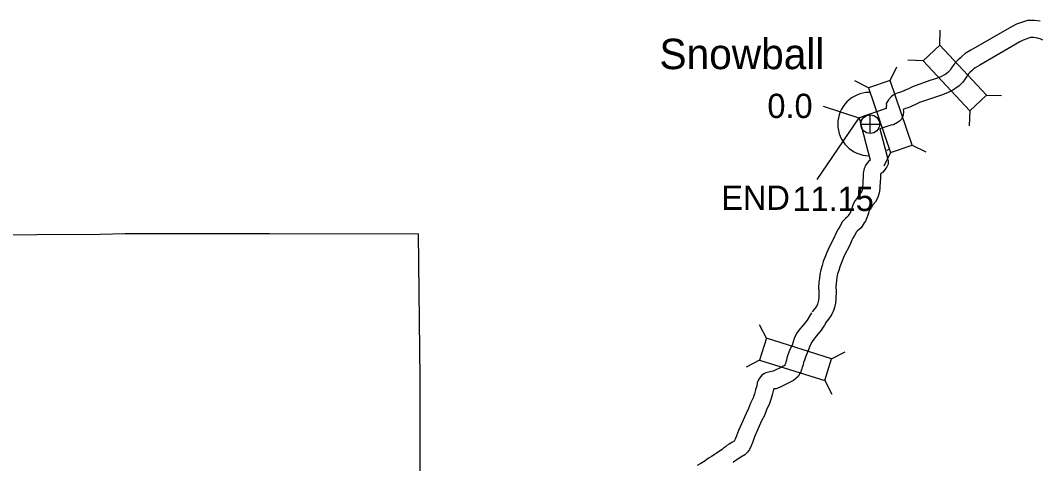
# Model space of a CAD drawing. Extents: x -939622 to -934245, y 1383184 to 1385301.
# Drawn here: x -935098.5 to -935045.3, y 1384034.7 to 1384057.8 of the extents above; entities that cross this region are included whole.
import ezdxf

# ---------------------------------------------------------------- set-up
doc = ezdxf.new("R2010")
doc.units = 0
for name, color, linetype in [('Level 10', 7, 'Continuous'), ('Level 20', 7, 'Continuous'), ('Level 24', 7, 'Continuous'), ('Level 25', 7, 'Continuous'), ('Level 26', 7, 'Continuous'), ('Level 8', 7, 'Continuous')]:
    doc.layers.add(name, color=color, linetype=linetype)

msp = doc.modelspace()

# ---------------------------------------------------------------- linework, layer by layer
at = {"layer": 'Level 10'}
for points in [[(-935045.371, 1384057.783), (-935045.658, 1384057.822), (-935046.027, 1384057.821), (-935046.597, 1384057.627), (-935046.86, 1384057.495), (-935048.973, 1384056.268), (-935049.267, 1384056.093), (-935049.435, 1384055.958), (-935049.513, 1384055.877), (-935049.652, 1384055.757), (-935049.789, 1384055.615), (-935049.896, 1384055.469), (-935049.983, 1384055.35), (-935050.06, 1384055.235), (-935050.104, 1384055.171), (-935050.179, 1384055.1), (-935050.274, 1384055.025), (-935050.348, 1384054.979), (-935050.54, 1384054.885), (-935050.761, 1384054.79), (-935051.111, 1384054.681), (-935052.011, 1384054.363), (-935052.264, 1384054.235), (-935052.407, 1384054.177), (-935052.451, 1384054.152), (-935052.565, 1384054.112), (-935052.687, 1384054.068), (-935052.81, 1384054.025), (-935052.911, 1384053.985), (-935053.022, 1384053.927), (-935053.133, 1384053.841), (-935053.276, 1384053.683), (-935053.386, 1384053.485), (-935053.378, 1384053.36), (-935053.389, 1384053.308), (-935053.393, 1384053.228), (-935054.799, 1384052.748), (-935054.221, 1384050.537), (-935054.314, 1384050.462), (-935054.449, 1384050.288), (-935054.491, 1384050.202), (-935054.543, 1384050.099), (-935054.583, 1384049.861), (-935054.583, 1384049.684), (-935054.599, 1384049.42), (-935054.611, 1384049.276), (-935054.621, 1384049.169), (-935054.634, 1384049.055), (-935054.649, 1384048.975), (-935054.667, 1384048.913), (-935054.69, 1384048.874), (-935054.817, 1384048.715), (-935054.928, 1384048.532), (-935055.001, 1384048.426), (-935055.104, 1384048.237), (-935055.167, 1384048.08), (-935055.211, 1384047.936), (-935055.242, 1384047.84), (-935055.257, 1384047.805), (-935055.279, 1384047.777), (-935055.347, 1384047.666), (-935055.387, 1384047.606), (-935055.51, 1384047.494), (-935055.671, 1384047.331), (-935055.808, 1384047.072), (-935055.901, 1384046.934), (-935056.002, 1384046.746), (-935056.11, 1384046.474), (-935056.398, 1384045.921), (-935056.667, 1384045.256), (-935056.724, 1384045.048), (-935056.804, 1384044.825), (-935056.843, 1384044.568), (-935056.872, 1384044.38), (-935056.894, 1384044.173), (-935056.92, 1384043.92), (-935056.894, 1384043.68), (-935056.905, 1384043.385), (-935056.924, 1384043.238), (-935056.956, 1384043.088), (-935056.978, 1384043.024), (-935057.03, 1384042.913), (-935057.122, 1384042.777), (-935057.241, 1384042.632)], [(-935045.494, 1384056.891), (-935045.718, 1384056.922), (-935045.876, 1384056.922), (-935046.249, 1384056.795), (-935046.432, 1384056.703), (-935048.517, 1384055.492), (-935048.751, 1384055.353), (-935048.826, 1384055.292), (-935048.896, 1384055.221), (-935049.035, 1384055.101), (-935049.098, 1384055.036), (-935049.168, 1384054.939), (-935049.245, 1384054.833), (-935049.315, 1384054.729), (-935049.418, 1384054.58), (-935049.59, 1384054.419), (-935049.756, 1384054.287), (-935049.914, 1384054.19), (-935050.163, 1384054.068), (-935050.448, 1384053.945), (-935050.827, 1384053.826), (-935051.656, 1384053.534), (-935051.891, 1384053.415), (-935052.011, 1384053.366), (-935052.074, 1384053.33), (-935052.264, 1384053.263), (-935052.386, 1384053.22), (-935052.506, 1384053.177), (-935052.49, 1384053.071), (-935052.498, 1384052.887), (-935052.595, 1384052.673), (-935052.694, 1384052.572), (-935052.801, 1384052.494), (-935053.004, 1384052.385), (-935053.143, 1384052.362), (-935053.717, 1384052.166), (-935053.323, 1384050.659), (-935053.315, 1384050.587), (-935053.31, 1384050.564), (-935053.294, 1384050.491), (-935053.292, 1384050.325), (-935053.356, 1384050.191), (-935053.401, 1384050.118), (-935053.479, 1384050.017), (-935053.581, 1384049.897), (-935053.668, 1384049.827), (-935053.679, 1384049.813), (-935053.683, 1384049.786), (-935053.684, 1384049.656), (-935053.701, 1384049.355), (-935053.715, 1384049.198), (-935053.725, 1384049.076), (-935053.744, 1384048.919), (-935053.773, 1384048.764), (-935053.835, 1384048.554), (-935053.946, 1384048.363), (-935054.078, 1384048.199), (-935054.172, 1384048.043), (-935054.234, 1384047.954), (-935054.288, 1384047.853), (-935054.318, 1384047.78), (-935054.353, 1384047.665), (-935054.397, 1384047.53), (-935054.469, 1384047.354), (-935054.535, 1384047.267), (-935054.59, 1384047.177), (-935054.702, 1384047.013), (-935054.887, 1384046.844), (-935054.938, 1384046.792), (-935055.034, 1384046.61), (-935055.13, 1384046.468), (-935055.185, 1384046.365), (-935055.291, 1384046.099), (-935055.58, 1384045.543), (-935055.813, 1384044.968), (-935055.865, 1384044.778), (-935055.928, 1384044.602), (-935055.954, 1384044.432), (-935055.98, 1384044.264), (-935055.999, 1384044.08), (-935056.015, 1384043.923), (-935055.992, 1384043.713), (-935056.007, 1384043.311), (-935056.036, 1384043.084), (-935056.087, 1384042.849), (-935056.141, 1384042.689), (-935056.245, 1384042.467), (-935056.4, 1384042.238), (-935056.545, 1384042.061)], [(-935045.229, 1384056.798), (-935045.363, 1384056.853), (-935045.548, 1384056.902)], [(-935057.284, 1384042.569), (-935057.383, 1384042.395), (-935057.513, 1384042.194), (-935057.717, 1384041.939), (-935057.945, 1384041.667), (-935058.057, 1384041.489), (-935058.177, 1384041.238), (-935058.298, 1384040.896), (-935058.407, 1384040.668), (-935058.507, 1384040.393), (-935058.56, 1384040.226), (-935058.592, 1384040.099), (-935058.622, 1384040), (-935058.642, 1384039.939), (-935058.666, 1384039.869), (-935058.674, 1384039.845), (-935058.68, 1384039.832), (-935058.708, 1384039.811), (-935058.752, 1384039.788), (-935058.847, 1384039.746), (-935059.274, 1384039.532), (-935059.52, 1384039.48), (-935059.654, 1384039.438), (-935059.758, 1384039.387), (-935059.896, 1384039.299), (-935060.024, 1384039.11), (-935060.107, 1384038.931), (-935060.136, 1384038.777), (-935060.201, 1384038.552), (-935060.256, 1384038.356), (-935060.282, 1384038.263), (-935060.308, 1384038.183), (-935060.457, 1384037.862), (-935060.56, 1384037.585), (-935060.693, 1384037.332), (-935061.092, 1384036.446), (-935061.19, 1384036.167), (-935061.26, 1384035.989), (-935061.293, 1384035.911), (-935061.318, 1384035.887), (-935061.441, 1384035.811), (-935061.571, 1384035.73), (-935061.691, 1384035.658), (-935061.772, 1384035.594), (-935061.866, 1384035.523), (-935061.957, 1384035.437), (-935061.984, 1384035.411)], [(-935056.502, 1384042.124), (-935056.613, 1384041.928), (-935056.782, 1384041.668), (-935057.02, 1384041.369), (-935057.216, 1384041.136), (-935057.268, 1384041.053), (-935057.345, 1384040.892), (-935057.465, 1384040.551), (-935057.577, 1384040.319), (-935057.655, 1384040.104), (-935057.694, 1384039.981), (-935057.724, 1384039.861), (-935057.763, 1384039.73), (-935057.789, 1384039.653), (-935057.816, 1384039.572), (-935057.842, 1384039.499), (-935057.888, 1384039.404), (-935057.976, 1384039.258), (-935058.091, 1384039.151), (-935058.215, 1384039.052), (-935058.361, 1384038.976), (-935058.463, 1384038.931), (-935058.911, 1384038.707), (-935059.131, 1384038.62), (-935059.248, 1384038.618), (-935059.25, 1384038.617), (-935059.259, 1384038.57), (-935059.336, 1384038.305), (-935059.389, 1384038.115), (-935059.42, 1384038.004), (-935059.469, 1384037.853), (-935059.626, 1384037.515), (-935059.737, 1384037.218), (-935059.883, 1384036.938), (-935060.256, 1384036.111), (-935060.347, 1384035.852), (-935060.427, 1384035.648), (-935060.509, 1384035.456), (-935060.617, 1384035.313), (-935060.762, 1384035.173), (-935060.966, 1384035.047), (-935061.103, 1384034.961), (-935061.179, 1384034.916), (-935061.222, 1384034.882), (-935061.283, 1384034.836), (-935061.34, 1384034.782), (-935061.371, 1384034.752)], [(-935061.925, 1384035.458), (-935062.249, 1384035.245), (-935062.356, 1384035.173), (-935062.487, 1384035.089), (-935062.607, 1384035.006), (-935062.741, 1384034.924), (-935062.832, 1384034.856), (-935063.056, 1384034.719), (-935063.234, 1384034.616)]]:
    msp.add_lwpolyline(points, dxfattribs=at)
at = {"layer": 'Level 20'}
for p, q in [((-935050.602, 1384056.529), (-935050.576, 1384057.32)), ((-935053.183, 1384054.697), (-935052.834, 1384055.408)), ((-935051.47, 1384055.717), (-935052.262, 1384055.744)), ((-935054.307, 1384054.314), (-935055.018, 1384054.663)), ((-935048.168, 1384053.926), (-935047.376, 1384053.899)), ((-935049.036, 1384053.114), (-935049.062, 1384052.323)), ((-935052.032, 1384051.324), (-935051.322, 1384050.975)), ((-935053.157, 1384050.941), (-935053.506, 1384050.23)), ((-935059.635, 1384041.247), (-935060, 1384041.95)), ((-935056.236, 1384040.175), (-935055.533, 1384040.54)), ((-935059.992, 1384040.114), (-935060.695, 1384039.749)), ((-935056.593, 1384039.042), (-935056.228, 1384038.339))]:
    msp.add_line(p, q, dxfattribs=at)
for points in [[(-935051.47, 1384055.717), (-935049.036, 1384053.114), (-935048.168, 1384053.926), (-935050.602, 1384056.529)], [(-935054.307, 1384054.314), (-935053.157, 1384050.941), (-935052.032, 1384051.324), (-935053.183, 1384054.697)], [(-935056.236, 1384040.175), (-935059.635, 1384041.247), (-935059.992, 1384040.114), (-935056.593, 1384039.042)]]:
    msp.add_lwpolyline(points, close=True, dxfattribs=at)
at = {"layer": 'Level 24'}
for start, end in [(90.7162, 269.3013), (303.1113, 307.9987)]:
    msp.add_arc((-935054.265, 1384052.416), 1.65, start, end, dxfattribs=at)
at = {"layer": 'Level 25'}
for p, q in [((-935056.673, 1384053.346), (-935054.812, 1384052.739)), ((-935054.812, 1384052.739), (-935056.996, 1384049.523))]:
    msp.add_line(p, q, dxfattribs=at)
at = {"layer": 'Level 26'}
for p, q in [((-935054.222, 1384051.923), (-935054.222, 1384052.898)), ((-935054.71, 1384052.411), (-935053.735, 1384052.411))]:
    msp.add_line(p, q, dxfattribs=at)
msp.add_circle((-935054.222, 1384052.411), 0.487, dxfattribs=at)
at = {"layer": 'Level 8'}
for points in [[(-935077.778, 1384046.689), (-935078.464, 1384046.674), (-935085.519, 1384046.696), (-935086.373, 1384046.695), (-935093.041, 1384046.686), (-935094.351, 1384046.663), (-935100.975, 1384046.629), (-935102.288, 1384046.564), (-935108.536, 1384046.253)], [(-935077.778, 1384046.689), (-935077.698, 1384039.156), (-935077.69, 1384034.751)], [(-935077.69, 1384034.751), (-935077.551, 1384023.487), (-935077.56, 1384015.604), (-935077.387, 1384007.782), (-935077.57, 1383999.733), (-935078.441, 1383999.754), (-935078.71, 1383991.552), (-935078.849, 1383983.713), (-935078.975, 1383975.761), (-935078.882, 1383967.779)]]:
    msp.add_lwpolyline(points, dxfattribs=at)

# ---------------------------------------------------------------- texts
at = {"layer": 'Level 24'}
msp.add_text('Snowball', height=1.584, dxfattribs=at).set_placement((-935065.205, 1384055.281))
at = {"layer": 'Level 25'}
for s, p in [('0.0', (-935059.58, 1384052.731)), ('END', (-935061.987, 1384047.945)), ('11.15', (-935058.278, 1384047.886))]:
    msp.add_text(s, height=1.2672, dxfattribs=at).set_placement(p)

doc.saveas('drawing.dxf')
